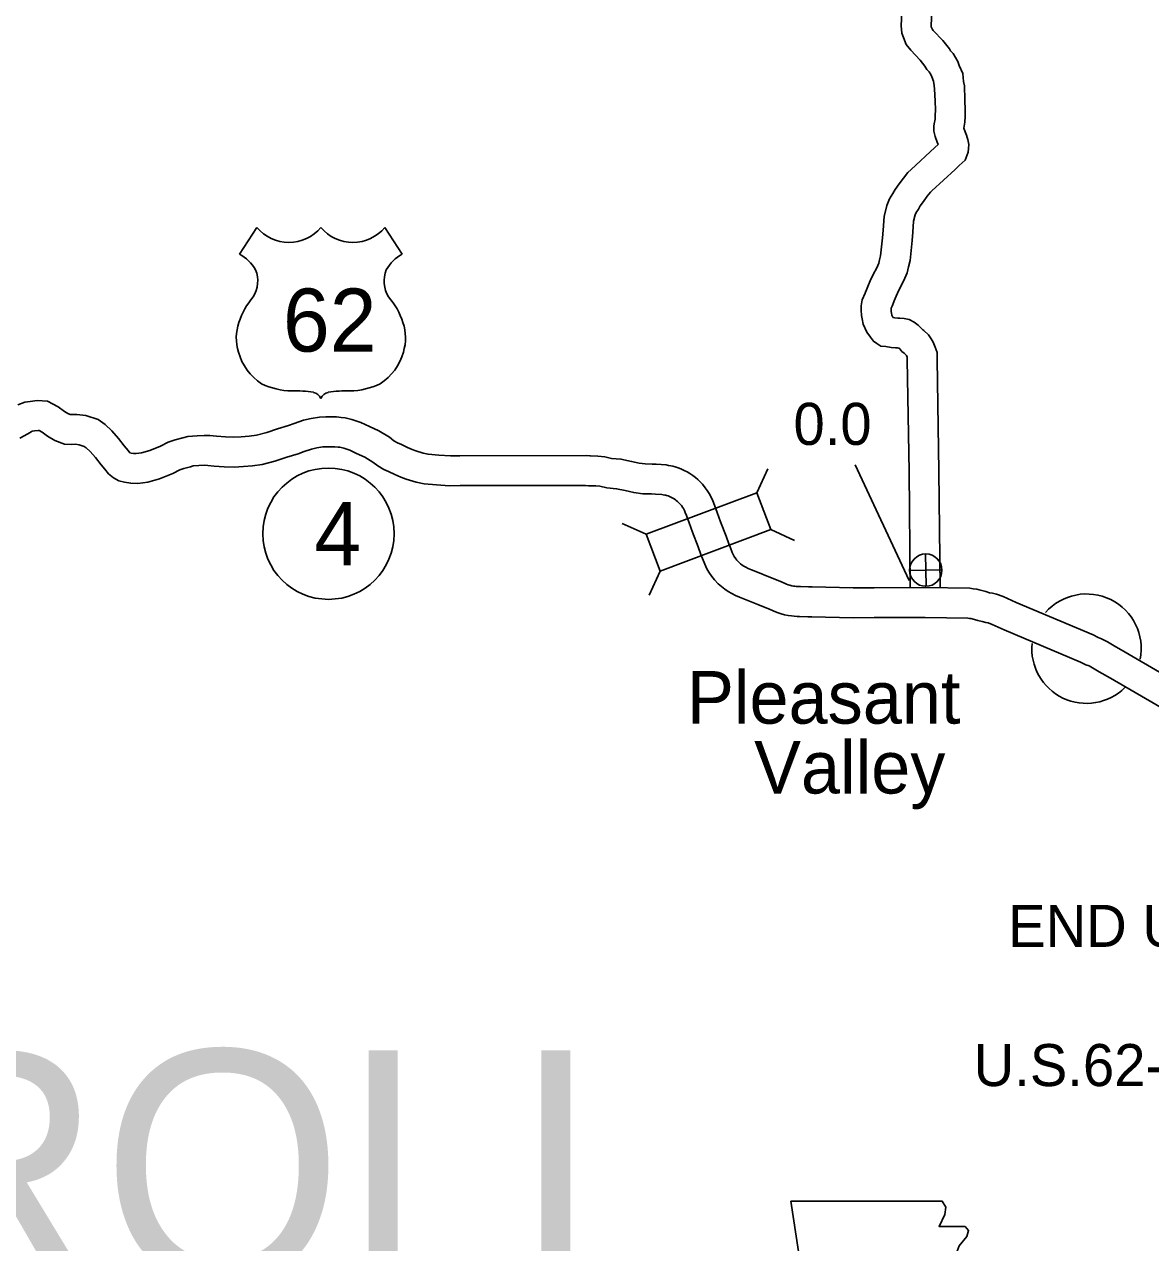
# Model space of a CAD drawing. Extents: x -939622 to -934245, y 1383184 to 1385301.
# Drawn here: x -935440.64 to -935406.67, y 1384290.84 to 1384327.58 of the extents above; entities that cross this region are included whole.
import ezdxf

# ---------------------------------------------------------------- set-up
doc = ezdxf.new("R2010")
doc.units = 0
for name, color, linetype in [('10', 7, 'Continuous'), ('15', 7, 'Continuous'), ('20', 7, 'Continuous'), ('21', 7, 'Continuous'), ('22', 7, 'Continuous'), ('24', 7, 'Continuous'), ('25', 7, 'Continuous'), ('26', 7, 'Continuous'), ('27', 7, 'Continuous'), ('Default', 7, 'Continuous')]:
    doc.layers.add(name, color=color, linetype=linetype)

msp = doc.modelspace()

# ---------------------------------------------------------------- linework, layer by layer
at = {"layer": '10'}
for p, q in [((-935414.279, 1384318.719), (-935414.296, 1384318.721)), ((-935414.364, 1384317.823), (-935414.347, 1384317.822))]:
    msp.add_line(p, q, dxfattribs=at)
for points in [[(-935414.176, 1384327.94), (-935414.194, 1384327.528), (-935414.174, 1384327.313), (-935414.129, 1384327.181), (-935414.108, 1384327.133)], [(-935413.275, 1384327.944), (-935413.292, 1384327.551), (-935413.288, 1384327.503), (-935413.28, 1384327.486)], [(-935413.28, 1384327.486), (-935413.258, 1384327.437), (-935413.251, 1384327.417), (-935413.228, 1384327.388), (-935412.944, 1384327.09), (-935412.743, 1384326.834), (-935412.707, 1384326.776), (-935412.631, 1384326.697), (-935412.49, 1384326.457), (-935412.444, 1384326.341), (-935412.337, 1384326.093), (-935412.313, 1384325.853), (-935412.289, 1384325.718), (-935412.272, 1384325.302), (-935412.262, 1384324.994), (-935412.268, 1384324.796), (-935412.278, 1384324.628), (-935412.295, 1384324.506), (-935412.308, 1384324.449), (-935412.267, 1384324.335), (-935412.23, 1384324.238), (-935412.208, 1384324.164), (-935412.19, 1384324.107), (-935412.159, 1384323.957), (-935412.165, 1384323.832), (-935412.174, 1384323.72), (-935412.269, 1384323.484), (-935412.442, 1384323.321), (-935412.564, 1384323.204), (-935413.274, 1384322.554), (-935413.315, 1384322.513), (-935413.408, 1384322.393), (-935413.525, 1384322.238), (-935413.619, 1384322.104), (-935413.676, 1384322.008), (-935413.742, 1384321.904), (-935413.771, 1384321.832), (-935413.819, 1384321.641), (-935413.843, 1384321.31), (-935413.861, 1384321.057), (-935413.929, 1384320.456), (-935413.97, 1384320.264), (-935414.019, 1384320.086), (-935414.114, 1384319.855), (-935414.233, 1384319.623), (-935414.311, 1384319.468), (-935414.347, 1384319.382), (-935414.404, 1384319.244), (-935414.448, 1384319.127), (-935414.472, 1384319.08), (-935414.497, 1384319.021), (-935414.499, 1384319.008), (-935414.5, 1384318.979), (-935414.496, 1384318.923), (-935414.485, 1384318.871), (-935414.473, 1384318.81), (-935414.444, 1384318.744), (-935414.439, 1384318.737), (-935414.39, 1384318.73), (-935414.279, 1384318.719)], [(-935414.108, 1384327.133), (-935414.094, 1384327.101), (-935414.047, 1384326.971), (-935413.907, 1384326.796), (-935413.625, 1384326.5), (-935413.482, 1384326.318), (-935413.422, 1384326.22), (-935413.353, 1384326.15), (-935413.3, 1384326.06), (-935413.274, 1384325.995), (-935413.218, 1384325.865), (-935413.205, 1384325.732), (-935413.186, 1384325.622), (-935413.172, 1384325.268), (-935413.163, 1384324.993), (-935413.167, 1384324.837), (-935413.175, 1384324.716), (-935413.182, 1384324.664), (-935413.189, 1384324.631), (-935413.215, 1384324.52), (-935413.215, 1384324.355), (-935413.174, 1384324.2), (-935413.112, 1384324.024), (-935413.084, 1384323.952), (-935413.179, 1384323.862), (-935413.897, 1384323.204), (-935413.994, 1384323.107), (-935414.123, 1384322.938), (-935414.252, 1384322.768), (-935414.374, 1384322.595), (-935414.442, 1384322.48), (-935414.544, 1384322.319), (-935414.628, 1384322.114), (-935414.712, 1384321.783), (-935414.741, 1384321.374), (-935414.757, 1384321.14), (-935414.819, 1384320.599), (-935414.844, 1384320.478), (-935414.872, 1384320.38), (-935414.933, 1384320.232), (-935415.035, 1384320.031), (-935415.131, 1384319.843), (-935415.179, 1384319.725), (-935415.241, 1384319.574), (-935415.27, 1384319.498), (-935415.286, 1384319.467), (-935415.369, 1384319.268), (-935415.397, 1384319.094), (-935415.402, 1384318.955), (-935415.388, 1384318.795), (-935415.368, 1384318.697), (-935415.337, 1384318.535), (-935415.228, 1384318.295), (-935415.122, 1384318.145), (-935415.03, 1384318.02), (-935414.933, 1384317.956), (-935414.809, 1384317.877), (-935414.663, 1384317.86), (-935414.499, 1384317.836), (-935414.364, 1384317.823)], [(-935414.296, 1384318.721), (-935414.238, 1384318.717), (-935414.105, 1384318.706), (-935413.957, 1384318.675), (-935413.806, 1384318.593), (-935413.685, 1384318.503), (-935413.599, 1384318.429), (-935413.545, 1384318.366), (-935413.514, 1384318.342), (-935413.376, 1384318.212), (-935413.288, 1384318.098), (-935413.226, 1384317.994), (-935413.168, 1384317.846), (-935413.115, 1384317.678), (-935413.115, 1384317.466), (-935413.06, 1384314.103), (-935413.023, 1384310.602)], [(-935414.347, 1384317.822), (-935414.303, 1384317.819), (-935414.27, 1384317.817), (-935414.248, 1384317.8), (-935414.237, 1384317.791), (-935414.171, 1384317.716), (-935414.105, 1384317.662), (-935414.045, 1384317.606), (-935414.037, 1384317.595), (-935414.017, 1384317.546), (-935414.015, 1384317.54), (-935414.015, 1384317.458), (-935413.959, 1384314.091), (-935413.923, 1384310.617)]]:
    msp.add_lwpolyline(points, dxfattribs=at)
at = {"layer": '15'}
for p, q in [((-935423.56, 1384314.563), (-935423.585, 1384314.564)), ((-935423.625, 1384313.666), (-935423.599, 1384313.664))]:
    msp.add_line(p, q, dxfattribs=at)
for points in [[(-935440.83, 1384316.103), (-935440.625, 1384316.182), (-935440.456, 1384316.206), (-935440.251, 1384316.234), (-935439.939, 1384316.213), (-935439.612, 1384316.04), (-935439.427, 1384315.903), (-935439.321, 1384315.838), (-935439.254, 1384315.812), (-935439.222, 1384315.812), (-935439.048, 1384315.815), (-935438.779, 1384315.783), (-935438.414, 1384315.658), (-935438.203, 1384315.508), (-935438, 1384315.323), (-935437.797, 1384315.084), (-935437.623, 1384314.867), (-935437.508, 1384314.728), (-935437.453, 1384314.659), (-935437.418, 1384314.649), (-935437.342, 1384314.636), (-935437.268, 1384314.635), (-935437.101, 1384314.658), (-935436.854, 1384314.728), (-935436.531, 1384314.858), (-935436.295, 1384314.977), (-935436.083, 1384315.051), (-935435.859, 1384315.107), (-935435.701, 1384315.152), (-935435.429, 1384315.174), (-935435.215, 1384315.183), (-935435.043, 1384315.175), (-935434.84, 1384315.155), (-935434.568, 1384315.137), (-935434.317, 1384315.128), (-935434.094, 1384315.143), (-935433.858, 1384315.163), (-935433.636, 1384315.193), (-935433.328, 1384315.269), (-935432.997, 1384315.376), (-935432.667, 1384315.484), (-935432.495, 1384315.544), (-935432.221, 1384315.638), (-935431.982, 1384315.69), (-935431.733, 1384315.731), (-935431.546, 1384315.742), (-935431.39, 1384315.741), (-935431.22, 1384315.738), (-935431.078, 1384315.725), (-935430.962, 1384315.71), (-935430.756, 1384315.665), (-935430.485, 1384315.573), (-935430.23, 1384315.451), (-935429.943, 1384315.316), (-935429.629, 1384315.125), (-935429.49, 1384315.023), (-935429.382, 1384314.962), (-935429.267, 1384314.909), (-935429.081, 1384314.818), (-935428.945, 1384314.758), (-935428.826, 1384314.713), (-935428.605, 1384314.644), (-935428.459, 1384314.616), (-935428.134, 1384314.587), (-935427.786, 1384314.564), (-935427.499, 1384314.567), (-935423.685, 1384314.572), (-935423.56, 1384314.563)], [(-935440.771, 1384315.102), (-935440.531, 1384315.232), (-935440.433, 1384315.291), (-935440.396, 1384315.306), (-935440.332, 1384315.315), (-935440.22, 1384315.33), (-935440.19, 1384315.328), (-935440.094, 1384315.277), (-935439.933, 1384315.157), (-935439.719, 1384315.025), (-935439.421, 1384314.914), (-935439.218, 1384314.912), (-935439.092, 1384314.914), (-935438.981, 1384314.901), (-935438.83, 1384314.849), (-935438.769, 1384314.805), (-935438.648, 1384314.696), (-935438.492, 1384314.511), (-935438.319, 1384314.297), (-935438.207, 1384314.162), (-935438.094, 1384314.019), (-935437.944, 1384313.898), (-935437.784, 1384313.816), (-935437.612, 1384313.769), (-935437.428, 1384313.738), (-935437.214, 1384313.733), (-935436.916, 1384313.776), (-935436.563, 1384313.874), (-935436.16, 1384314.037), (-935435.943, 1384314.146), (-935435.824, 1384314.188), (-935435.625, 1384314.238), (-935435.54, 1384314.263), (-935435.375, 1384314.276), (-935435.218, 1384314.282), (-935435.107, 1384314.277), (-935434.913, 1384314.258), (-935434.614, 1384314.238), (-935434.305, 1384314.227), (-935434.026, 1384314.245), (-935433.759, 1384314.268), (-935433.468, 1384314.307), (-935433.081, 1384314.403), (-935432.718, 1384314.521), (-935432.379, 1384314.631), (-935432.202, 1384314.693), (-935431.979, 1384314.769), (-935431.813, 1384314.806), (-935431.633, 1384314.835), (-935431.521, 1384314.842), (-935431.401, 1384314.842), (-935431.27, 1384314.839), (-935431.177, 1384314.831), (-935431.118, 1384314.823), (-935430.997, 1384314.797), (-935430.825, 1384314.738), (-935430.615, 1384314.638), (-935430.37, 1384314.523), (-935430.13, 1384314.376), (-935429.979, 1384314.266), (-935429.792, 1384314.159), (-935429.651, 1384314.095), (-935429.462, 1384314.003), (-935429.287, 1384313.925), (-935429.12, 1384313.861), (-935428.824, 1384313.77), (-935428.584, 1384313.723), (-935428.204, 1384313.69), (-935427.812, 1384313.664), (-935427.494, 1384313.667), (-935423.717, 1384313.672), (-935423.625, 1384313.666)], [(-935423.585, 1384314.564), (-935423.346, 1384314.561), (-935423.132, 1384314.538), (-935422.928, 1384314.49), (-935422.644, 1384314.466), (-935422.325, 1384314.399), (-935422.096, 1384314.346), (-935421.915, 1384314.322), (-935421.709, 1384314.316), (-935421.584, 1384314.314)], [(-935421.584, 1384314.314), (-935421.285, 1384314.291), (-935421.209, 1384314.279), (-935421.14, 1384314.264), (-935421.084, 1384314.252), (-935421.011, 1384314.232), (-935420.925, 1384314.204), (-935420.839, 1384314.171), (-935420.742, 1384314.128), (-935420.648, 1384314.081), (-935420.564, 1384314.03), (-935420.48, 1384313.976), (-935420.399, 1384313.912), (-935420.326, 1384313.848), (-935420.256, 1384313.78), (-935420.19, 1384313.714), (-935420.101, 1384313.604), (-935420.044, 1384313.521), (-935419.983, 1384313.429), (-935419.926, 1384313.316), (-935419.875, 1384313.212), (-935419.827, 1384313.08), (-935419.743, 1384312.857), (-935419.64, 1384312.574), (-935419.476, 1384312.142), (-935419.39, 1384311.913), (-935419.344, 1384311.793), (-935419.289, 1384311.65), (-935419.252, 1384311.572), (-935419.228, 1384311.528), (-935419.183, 1384311.463), (-935419.147, 1384311.418), (-935419.09, 1384311.357), (-935419.041, 1384311.314), (-935418.988, 1384311.273), (-935418.942, 1384311.242), (-935418.884, 1384311.21), (-935418.808, 1384311.173), (-935418.712, 1384311.129), (-935418.53, 1384311.055), (-935418.184, 1384310.918), (-935417.801, 1384310.763), (-935417.652, 1384310.701), (-935417.599, 1384310.681), (-935417.557, 1384310.667), (-935417.492, 1384310.65), (-935417.441, 1384310.638), (-935417.4, 1384310.632), (-935417.363, 1384310.629), (-935417.296, 1384310.625), (-935417.229, 1384310.623), (-935416.992, 1384310.614), (-935416.879, 1384310.613), (-935415.647, 1384310.584)], [(-935423.599, 1384313.664), (-935423.4, 1384313.661), (-935423.283, 1384313.649), (-935423.069, 1384313.599), (-935422.775, 1384313.574), (-935422.519, 1384313.52), (-935422.257, 1384313.459), (-935421.986, 1384313.423), (-935421.729, 1384313.417), (-935421.602, 1384313.414)], [(-935421.602, 1384313.414), (-935421.411, 1384313.4), (-935421.374, 1384313.394), (-935421.326, 1384313.384), (-935421.296, 1384313.377), (-935421.271, 1384313.37), (-935421.225, 1384313.355), (-935421.184, 1384313.34), (-935421.126, 1384313.314), (-935421.084, 1384313.293), (-935421.041, 1384313.267), (-935421.004, 1384313.243), (-935420.976, 1384313.221), (-935420.936, 1384313.186), (-935420.887, 1384313.138), (-935420.859, 1384313.11), (-935420.822, 1384313.064), (-935420.79, 1384313.018), (-935420.762, 1384312.976), (-935420.731, 1384312.915), (-935420.705, 1384312.86), (-935420.672, 1384312.769), (-935420.587, 1384312.544), (-935420.483, 1384312.26), (-935420.318, 1384311.825), (-935420.232, 1384311.594), (-935420.184, 1384311.47), (-935420.117, 1384311.297), (-935420.055, 1384311.163), (-935419.996, 1384311.056), (-935419.905, 1384310.923), (-935419.825, 1384310.825), (-935419.717, 1384310.71), (-935419.616, 1384310.621), (-935419.516, 1384310.543), (-935419.41, 1384310.472), (-935419.297, 1384310.41), (-935419.191, 1384310.359), (-935419.068, 1384310.303), (-935418.866, 1384310.221), (-935418.519, 1384310.082), (-935418.143, 1384309.931), (-935417.985, 1384309.865), (-935417.902, 1384309.833), (-935417.817, 1384309.805), (-935417.71, 1384309.776), (-935417.608, 1384309.753), (-935417.5, 1384309.737), (-935417.423, 1384309.731), (-935417.336, 1384309.726), (-935417.261, 1384309.724), (-935417.014, 1384309.714), (-935416.887, 1384309.713), (-935415.642, 1384309.684)], [(-935415.647, 1384310.584), (-935415.009, 1384310.588)], [(-935415.008, 1384310.588), (-935413.469, 1384310.592)], [(-935413.461, 1384310.592), (-935412.121, 1384310.571), (-935412.02, 1384310.559), (-935411.914, 1384310.545), (-935411.846, 1384310.525), (-935411.759, 1384310.501), (-935411.645, 1384310.473), (-935411.532, 1384310.439), (-935411.442, 1384310.42), (-935411.325, 1384310.39), (-935411.121, 1384310.324), (-935410.727, 1384310.143), (-935408.401, 1384309.165), (-935408.256, 1384309.09), (-935408.153, 1384309.05), (-935407.973, 1384308.953), (-935407.777, 1384308.833), (-935407.441, 1384308.649), (-935405.129, 1384307.302)], [(-935415.642, 1384309.684), (-935415.004, 1384309.688)], [(-935415.005, 1384309.688), (-935413.467, 1384309.692)], [(-935413.475, 1384309.693), (-935412.181, 1384309.672), (-935412.132, 1384309.666), (-935412.106, 1384309.663), (-935412.095, 1384309.659), (-935411.984, 1384309.629), (-935411.881, 1384309.604), (-935411.753, 1384309.566), (-935411.645, 1384309.543), (-935411.576, 1384309.526), (-935411.449, 1384309.484), (-935411.09, 1384309.319), (-935408.783, 1384308.349), (-935408.627, 1384308.269), (-935408.531, 1384308.231), (-935408.422, 1384308.172), (-935408.227, 1384308.053), (-935407.883, 1384307.865), (-935405.583, 1384306.525)]]:
    msp.add_lwpolyline(points, dxfattribs=at)
at = {"layer": '20'}
for p, q in [((-935418.546, 1384313.452), (-935418.218, 1384314.173)), ((-935421.883, 1384312.202), (-935422.604, 1384312.53)), ((-935418.129, 1384312.34), (-935417.408, 1384312.012)), ((-935421.467, 1384311.089), (-935421.795, 1384310.369))]:
    msp.add_line(p, q, dxfattribs=at)
msp.add_lwpolyline([(-935418.546, 1384313.452), (-935421.883, 1384312.202), (-935421.467, 1384311.089), (-935418.129, 1384312.34)], close=True, dxfattribs=at)
at = {"layer": '21'}
msp.add_lwpolyline([(-935417.52, 1384292.093), (-935417.291, 1384290.57), (-935417.393, 1384288.261), (-935417.19, 1384288.134), (-935416.809, 1384288.134), (-935416.809, 1384287.322), (-935413.612, 1384287.322), (-935413.459, 1384287.652), (-935413.51, 1384288.185), (-935413.434, 1384288.794), (-935413.155, 1384289.276), (-935412.977, 1384289.631), (-935412.723, 1384290.012), (-935412.571, 1384290.418), (-935412.444, 1384290.748), (-935412.216, 1384291.027), (-935412.165, 1384291.204), (-935412.267, 1384291.331), (-935413.053, 1384291.331), (-935412.876, 1384291.687), (-935412.85, 1384291.915), (-935412.955, 1384292.09)], close=True, dxfattribs=at)
at = {"layer": '22'}
for p, q in [((-935433.624, 1384321.452), (-935434.143, 1384320.649)), ((-935429.763, 1384321.452), (-935429.244, 1384320.649))]:
    msp.add_line(p, q, dxfattribs=at)
for centre, radius, start, end in [((-935432.657, 1384322.266), 1.264, 220.075, 319.6701), ((-935430.73, 1384322.266), 1.264, 220.3299, 319.925), ((-935434.821, 1384319.484), 1.349, 30.7809, 59.9883), ((-935428.565, 1384319.484), 1.349, 120.0117, 149.2191), ((-935434.524, 1384319.839), 0.925, 328.8105, 21.2108), ((-935428.862, 1384319.839), 0.925, 158.7892, 211.1895), ((-935432.106, 1384317.944), 2.157, 138.9565, 162.6913), ((-935431.28, 1384317.944), 2.157, 17.3087, 41.0435), ((-935432.818, 1384318.121), 1.426, 160.9576, 197.3819), ((-935430.568, 1384318.121), 1.426, 342.6181, 19.0424), ((-935432.586, 1384318.125), 1.65, 195.1074, 237.1312), ((-935430.8, 1384318.125), 1.65, 302.8688, 344.8926), ((-935432.556, 1384318.644), 2.118, 244.0771, 269.5779), ((-935432.507, 1384312.647), 3.88, 81.1942, 90.9539), ((-935430.88, 1384312.647), 3.88, 89.0461, 98.8058), ((-935430.831, 1384318.644), 2.118, 270.4221, 295.9229), ((-935432.021, 1384316.125), 0.372, 28.0342, 72.9864), ((-935431.365, 1384316.125), 0.372, 107.0136, 151.9658)]:
    msp.add_arc(centre, radius, start, end, dxfattribs=at)
at = {"layer": '24'}
for start, end in [(348.8962, 138.6678), (174.3907, 314.6303)]:
    msp.add_arc((-935408.606, 1384308.751), 1.65, start, end, dxfattribs=at)
at = {"layer": '25'}
msp.add_line((-935415.581, 1384314.296), (-935413.956, 1384310.805), dxfattribs=at)
at = {"layer": '26'}
for p, q in [((-935413.442, 1384310.632), (-935413.464, 1384311.609)), ((-935413.941, 1384311.109), (-935412.965, 1384311.132))]:
    msp.add_line(p, q, dxfattribs=at)
msp.add_circle((-935413.453, 1384311.12), 0.488, dxfattribs=at)
at = {"layer": '27'}
msp.add_circle((-935431.466, 1384312.219), 1.98, dxfattribs=at)

# ---------------------------------------------------------------- texts
at = {"layer": '22'}
msp.add_text('62', height=1.9008, dxfattribs=at).set_placement((-935432.84, 1384317.709))
at = {"layer": '24'}
for s, p in [('Pleasant', (-935420.652, 1384306.491)), ('Valley', (-935418.63, 1384304.384))]:
    msp.add_text(s, height=1.584, dxfattribs=at).set_placement(p)
at = {"layer": '25'}
for s, p in [('0.0', (-935417.443, 1384314.896)), ('END U.S.62-4', (-935410.971, 1384299.759)), ('U.S.62-5, 0.0', (-935412.01, 1384295.562))]:
    msp.add_text(s, height=1.2672, dxfattribs=at).set_placement(p)
at = {"layer": '27'}
msp.add_text('4', height=1.901, dxfattribs=at).set_placement((-935431.891, 1384311.269))
at = {"layer": 'Default'}
msp.add_text('CARROLL', height=7, dxfattribs=at).set_placement((-935464.824, 1384289.642))

doc.saveas('drawing.dxf')
